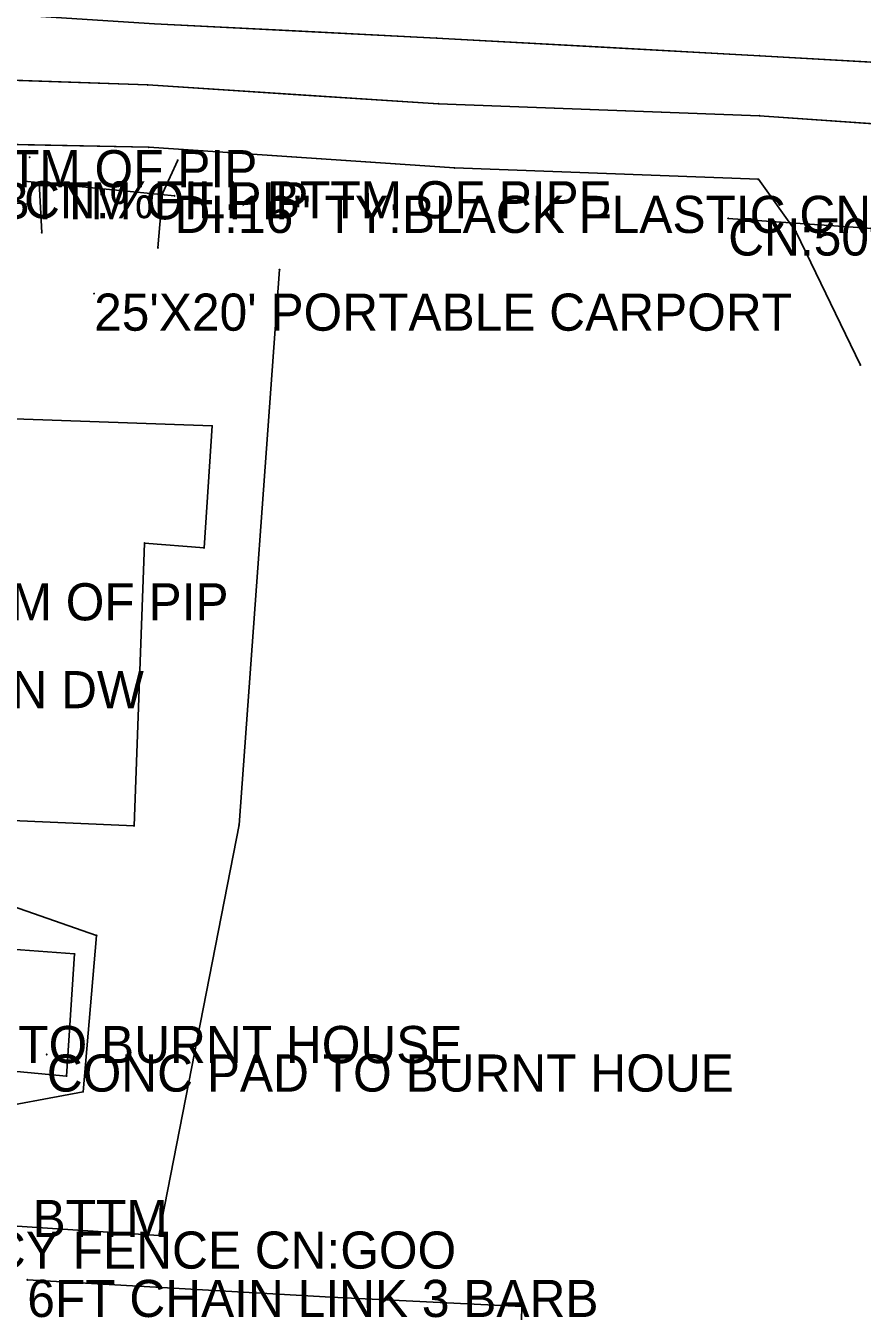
# Model space of a CAD drawing. Extents: x -99999 to 591807, y -99999 to 347168.
# Drawn here: x 591361.2 to 591473.9, y 320729.1 to 320901.3 of the extents above; entities that cross this region are included whole.
import ezdxf

# ---------------------------------------------------------------- set-up
doc = ezdxf.new("R2010")
doc.units = 0
for name, color, linetype in [('S_BREAKLINE', 7, 'Continuous'), ('S_BUILDING', 7, 'Continuous'), ('S_DRG_PT_SYM', 7, 'Continuous'), ('S_DRIVEWAY', 7, 'Continuous'), ('S_EDGE_CONCRETE', 7, 'Continuous'), ('S_EDGE_PAVEMENT', 7, 'Continuous'), ('S_FENCE', 7, 'Continuous'), ('S_FENCE_ANNOT', 7, 'Continuous'), ('S_GRD_PT_SYM', 7, 'Continuous'), ('S_MSC_PT_SYM', 7, 'Continuous'), ('S_PAVEMENT_CROWN', 7, 'Continuous'), ('S_RDW_PT_SYM', 7, 'Continuous'), ('S_SIDE_DRAIN', 7, 'Continuous'), ('S_SIDE_DRAIN_ANNOT', 7, 'Continuous'), ('S_STR_PT_SYM', 7, 'Continuous'), ('S_SURVEY_TEXT_ANNOT', 7, 'Continuous')]:
    doc.layers.add(name, color=color, linetype=linetype)

msp = doc.modelspace()

# ---------------------------------------------------------------- linework, layer by layer
at = {"layer": 'S_BREAKLINE'}
for points in [[(591361.49, 320877.24), (591350.01, 320878.29), (591326.28, 320877.32), (591318.81, 320876.95), (591290.63, 320877.71), (591286.68, 320878.52), (591286.81, 320882.84)], [(591395.38, 320868.43), (591389.93, 320793.68), (591379.15, 320738.4), (591327.32, 320741.83), (591332.52, 320754.18), (591354.95, 320755.15), (591368.94, 320757.76), (591370.74, 320778.81), (591347.04, 320787.06)], [(591361.42, 320732.44), (591402.34, 320730.12), (591428.01, 320728.84), (591427.65, 320713.13), (591427.66, 320700.7), (591427.66, 320685.11), (591407.97, 320685.54), (591405.51, 320685.61), (591408.8, 320716.36)]]:
    msp.add_lwpolyline(points, dxfattribs=at)
at = {"layer": 'S_BUILDING'}
for p, q in [((591359.69, 320848.35), (591386.3, 320847.39)), ((591386.3, 320847.39), (591385.23, 320830.97)), ((591377.22, 320831.63), (591375.81, 320793.55)), ((591385.23, 320830.97), (591377.22, 320831.63)), ((591375.81, 320793.55), (591344.78, 320794.92))]:
    msp.add_line(p, q, dxfattribs=at)
at = {"layer": 'S_DRG_PT_SYM'}
for points in [[(591381.25, 320878.37), (591381.25, 320878.42), (591381.25, 320878.37), (591381.2, 320878.37), (591381.25, 320878.37), (591381.25, 320878.32), (591381.25, 320878.37), (591381.3, 320878.37)], [(591455.79, 320875.33), (591455.79, 320875.38), (591455.79, 320875.33), (591455.74, 320875.33), (591455.79, 320875.33), (591455.79, 320875.28), (591455.79, 320875.33), (591455.84, 320875.33)]]:
    msp.add_lwpolyline(points, dxfattribs=at)
at = {"layer": 'S_DRIVEWAY'}
for points in [[(591381.68, 320883.15), (591379.64, 320878.66), (591379.01, 320871.37)], [(591381.68, 320883.15), (591379.64, 320878.66), (591379.01, 320871.37)], [(591363.01, 320880.17), (591363.37, 320873.4)], [(591363.01, 320880.17), (591363.37, 320873.4)]]:
    msp.add_lwpolyline(points, dxfattribs=at)
at = {"layer": 'S_EDGE_CONCRETE'}
msp.add_lwpolyline([(591359.29, 320776.95), (591367.79, 320776.31), (591366.7, 320759.87), (591356.14, 320760.86), (591359.29, 320776.95)], dxfattribs=at)
msp.add_lwpolyline([(591359.29, 320776.95), (591367.79, 320776.31), (591366.7, 320759.87), (591356.14, 320760.86)], close=True, dxfattribs=at)
at = {"layer": 'S_EDGE_PAVEMENT'}
for points in [[(591274.55, 320914.32), (591277.47, 320910.23), (591281.29, 320907.41), (591283.34, 320907.18), (591287.56, 320906.76), (591333.96, 320904.39), (591378.56, 320901.54), (591416.52, 320899.61), (591460.04, 320897.22), (591499.29, 320895.01), (591538.77, 320892.55), (591582.07, 320890.71)], [(591274.55, 320914.32), (591277.47, 320910.23), (591281.29, 320907.41), (591283.34, 320907.18), (591287.56, 320906.76), (591310.76, 320905.57), (591333.96, 320904.39), (591356.26, 320902.97), (591378.56, 320901.54), (591397.54, 320900.58), (591416.52, 320899.61), (591438.28, 320898.42), (591460.04, 320897.22), (591479.66, 320896.11), (591499.29, 320895.01), (591519.03, 320893.78), (591538.77, 320892.55), (591560.42, 320891.63), (591582.07, 320890.71)], [(591276.2, 320883.42), (591282.1, 320888.13), (591286.06, 320888.16), (591335.9, 320885.77), (591377.78, 320884.91), (591418.93, 320882.13), (591459.85, 320880.59), (591464.91, 320873.58), (591473.58, 320855.58)], [(591276.2, 320883.42), (591282.1, 320888.13), (591286.06, 320888.16), (591310.98, 320886.97), (591335.9, 320885.77), (591356.84, 320885.34), (591377.78, 320884.91), (591398.36, 320883.52), (591418.93, 320882.13), (591439.39, 320881.36), (591459.85, 320880.59), (591464.91, 320873.58), (591473.58, 320855.58)]]:
    msp.add_lwpolyline(points, dxfattribs=at)
at = {"layer": 'S_FENCE'}
for p, q in [((591361.42, 320732.44), (591402.34, 320730.12)), ((591402.34, 320730.12), (591428.01, 320728.84))]:
    msp.add_line(p, q, dxfattribs=at)
for points in [[(591361.42, 320732.44), (591402.34, 320730.12)], [(591402.34, 320730.12), (591428.01, 320728.84)]]:
    msp.add_lwpolyline(points, dxfattribs=at)
at = {"layer": 'S_GRD_PT_SYM'}
for points in [[(591361.49, 320877.24), (591361.49, 320877.19), (591361.49, 320877.24), (591361.54, 320877.23), (591361.49, 320877.24), (591361.5, 320877.29), (591361.49, 320877.24), (591361.44, 320877.24)], [(591395.38, 320868.43), (591395.43, 320868.43), (591395.38, 320868.43), (591395.38, 320868.48), (591395.38, 320868.43), (591395.33, 320868.43), (591395.38, 320868.43), (591395.38, 320868.38)], [(591389.93, 320793.68), (591389.98, 320793.67), (591389.93, 320793.68), (591389.94, 320793.73), (591389.93, 320793.68), (591389.88, 320793.69), (591389.93, 320793.68), (591389.92, 320793.63)], [(591370.74, 320778.81), (591370.72, 320778.76), (591370.74, 320778.81), (591370.79, 320778.79), (591370.74, 320778.81), (591370.75, 320778.86), (591370.74, 320778.81), (591370.69, 320778.82)], [(591368.94, 320757.76), (591368.89, 320757.76), (591368.94, 320757.76), (591368.94, 320757.71), (591368.94, 320757.76), (591368.99, 320757.75), (591368.94, 320757.76), (591368.95, 320757.81)], [(591379.15, 320738.4), (591379.15, 320738.35), (591379.15, 320738.4), (591379.2, 320738.4), (591379.15, 320738.4), (591379.16, 320738.45), (591379.15, 320738.4), (591379.1, 320738.41)], [(591361.42, 320732.44), (591361.42, 320732.49), (591361.42, 320732.44), (591361.37, 320732.44), (591361.42, 320732.44), (591361.41, 320732.39), (591361.42, 320732.44), (591361.47, 320732.44)], [(591402.34, 320730.12), (591402.34, 320730.17), (591402.34, 320730.12), (591402.29, 320730.13), (591402.34, 320730.12), (591402.33, 320730.07), (591402.34, 320730.12), (591402.39, 320730.12)]]:
    msp.add_lwpolyline(points, close=True, dxfattribs=at)
at = {"layer": 'S_MSC_PT_SYM'}
for points in [[(591370.42, 320865.21), (591370.42, 320865.26), (591370.42, 320865.21), (591370.37, 320865.21), (591370.42, 320865.21), (591370.42, 320865.16), (591370.42, 320865.21), (591370.47, 320865.21)], [(591364.05, 320762.78), (591364.05, 320762.83), (591364.05, 320762.78), (591364, 320762.78), (591364.05, 320762.78), (591364.05, 320762.73), (591364.05, 320762.78), (591364.1, 320762.78)], [(591361.42, 320732.44), (591361.42, 320732.49), (591361.42, 320732.44), (591361.37, 320732.44), (591361.42, 320732.44), (591361.42, 320732.39), (591361.42, 320732.44), (591361.47, 320732.44)], [(591402.34, 320730.12), (591402.34, 320730.17), (591402.34, 320730.12), (591402.29, 320730.12), (591402.34, 320730.12), (591402.34, 320730.07), (591402.34, 320730.12), (591402.39, 320730.12)]]:
    msp.add_lwpolyline(points, dxfattribs=at)
at = {"layer": 'S_PAVEMENT_CROWN'}
for points in [[(591273.47, 320897.53), (591287.1, 320896.65), (591334.85, 320894.79), (591377.66, 320893.29), (591416.77, 320890.77), (591460.02, 320889.15), (591498.26, 320886.47), (591538.69, 320883.65), (591580.87, 320882.06)], [(591273.47, 320897.53), (591287.1, 320896.65), (591310.97, 320895.72), (591334.85, 320894.79), (591356.25, 320894.04), (591377.66, 320893.29), (591397.21, 320892.03), (591416.77, 320890.77), (591438.39, 320889.96), (591460.02, 320889.15), (591479.14, 320887.81), (591498.26, 320886.47), (591518.48, 320885.06), (591538.69, 320883.65), (591559.78, 320882.86), (591580.87, 320882.06)]]:
    msp.add_lwpolyline(points, dxfattribs=at)
at = {"layer": 'S_RDW_PT_SYM'}
for points in [[(591416.52, 320899.61), (591416.52, 320899.66), (591416.52, 320899.61), (591416.47, 320899.62), (591416.52, 320899.61), (591416.52, 320899.56), (591416.52, 320899.61), (591416.57, 320899.61)], [(591460.04, 320897.22), (591460.04, 320897.27), (591460.04, 320897.22), (591459.99, 320897.22), (591460.04, 320897.22), (591460.03, 320897.17), (591460.04, 320897.22), (591460.09, 320897.22)], [(591377.66, 320893.29), (591377.66, 320893.34), (591377.66, 320893.29), (591377.61, 320893.29), (591377.66, 320893.29), (591377.65, 320893.24), (591377.66, 320893.29), (591377.71, 320893.29)], [(591416.77, 320890.77), (591416.77, 320890.82), (591416.77, 320890.77), (591416.72, 320890.78), (591416.77, 320890.77), (591416.77, 320890.72), (591416.77, 320890.77), (591416.82, 320890.77)], [(591460.02, 320889.15), (591460.02, 320889.2), (591460.02, 320889.15), (591459.97, 320889.15), (591460.02, 320889.15), (591460.01, 320889.1), (591460.02, 320889.15), (591460.07, 320889.14)], [(591361.74, 320883.56), (591361.74, 320883.61), (591361.74, 320883.56), (591361.69, 320883.56), (591361.74, 320883.56), (591361.74, 320883.51), (591361.74, 320883.56), (591361.79, 320883.56)], [(591377.78, 320884.91), (591377.78, 320884.96), (591377.78, 320884.91), (591377.73, 320884.92), (591377.78, 320884.91), (591377.78, 320884.86), (591377.78, 320884.91), (591377.83, 320884.91)], [(591381.68, 320883.15), (591381.72, 320883.13), (591381.68, 320883.15), (591381.7, 320883.19), (591381.68, 320883.15), (591381.63, 320883.17), (591381.68, 320883.15), (591381.66, 320883.1)], [(591418.93, 320882.13), (591418.94, 320882.18), (591418.93, 320882.13), (591418.88, 320882.13), (591418.93, 320882.13), (591418.93, 320882.08), (591418.93, 320882.13), (591418.98, 320882.13)], [(591363.01, 320880.17), (591363.06, 320880.18), (591363.01, 320880.17), (591363.01, 320880.22), (591363.01, 320880.17), (591362.96, 320880.17), (591363.01, 320880.17), (591363.02, 320880.12)], [(591459.85, 320880.59), (591459.89, 320880.62), (591459.85, 320880.59), (591459.82, 320880.63), (591459.85, 320880.59), (591459.81, 320880.56), (591459.85, 320880.59), (591459.88, 320880.55)], [(591379.64, 320878.66), (591379.69, 320878.66), (591379.64, 320878.66), (591379.64, 320878.71), (591379.64, 320878.66), (591379.59, 320878.67), (591379.64, 320878.66), (591379.63, 320878.61)], [(591363.37, 320873.4), (591363.42, 320873.4), (591363.37, 320873.4), (591363.37, 320873.45), (591363.37, 320873.4), (591363.32, 320873.39), (591363.37, 320873.4), (591363.37, 320873.35)], [(591464.91, 320873.58), (591464.96, 320873.6), (591464.91, 320873.58), (591464.89, 320873.62), (591464.91, 320873.58), (591464.87, 320873.55), (591464.91, 320873.58), (591464.93, 320873.53)], [(591379.01, 320871.37), (591379.06, 320871.37), (591379.01, 320871.37), (591379.01, 320871.42), (591379.01, 320871.37), (591378.96, 320871.38), (591379.01, 320871.37), (591379.01, 320871.32)], [(591473.58, 320855.58), (591473.62, 320855.6), (591473.58, 320855.58), (591473.56, 320855.63), (591473.58, 320855.58), (591473.53, 320855.56), (591473.58, 320855.58), (591473.6, 320855.54)], [(591367.79, 320776.31), (591367.79, 320776.36), (591367.79, 320776.31), (591367.74, 320776.31), (591367.79, 320776.31), (591367.79, 320776.26), (591367.79, 320776.31), (591367.84, 320776.31)], [(591367.79, 320776.31), (591367.84, 320776.31), (591367.79, 320776.31), (591367.79, 320776.36), (591367.79, 320776.31), (591367.74, 320776.32), (591367.79, 320776.31), (591367.79, 320776.26)], [(591366.7, 320759.87), (591366.7, 320759.92), (591366.7, 320759.87), (591366.65, 320759.87), (591366.7, 320759.87), (591366.7, 320759.82), (591366.7, 320759.87), (591366.75, 320759.87)], [(591366.7, 320759.87), (591366.69, 320759.82), (591366.7, 320759.87), (591366.75, 320759.87), (591366.7, 320759.87), (591366.7, 320759.92), (591366.7, 320759.87), (591366.65, 320759.88)]]:
    msp.add_lwpolyline(points, close=True, dxfattribs=at)
at = {"layer": 'S_SIDE_DRAIN'}
for p, q in [((591381.25, 320878.37), (591360.98, 320880.34)), ((591495.37, 320872.54), (591455.79, 320875.33))]:
    msp.add_line(p, q, dxfattribs=at)
at = {"layer": 'S_STR_PT_SYM'}
for points in [[(591386.3, 320847.39), (591386.3, 320847.44), (591386.3, 320847.39), (591386.25, 320847.39), (591386.3, 320847.39), (591386.3, 320847.34), (591386.3, 320847.39), (591386.35, 320847.39)], [(591377.22, 320831.63), (591377.22, 320831.68), (591377.22, 320831.63), (591377.17, 320831.63), (591377.22, 320831.63), (591377.22, 320831.58), (591377.22, 320831.63), (591377.27, 320831.63)], [(591385.23, 320830.97), (591385.23, 320831.02), (591385.23, 320830.97), (591385.18, 320830.97), (591385.23, 320830.97), (591385.23, 320830.92), (591385.23, 320830.97), (591385.28, 320830.97)], [(591375.81, 320793.55), (591375.81, 320793.6), (591375.81, 320793.55), (591375.76, 320793.55), (591375.81, 320793.55), (591375.81, 320793.5), (591375.81, 320793.55), (591375.86, 320793.55)]]:
    msp.add_lwpolyline(points, dxfattribs=at)

# ---------------------------------------------------------------- texts
at = {"layer": 'S_FENCE_ANNOT'}
for s, p in [('6FT WOODEN PRIVACY FENCE CN:GOO', (591289.89, 320733.95)), ('6FT CHAIN LINK 3 BARB', (591361.42, 320727.44))]:
    msp.add_text(s, height=5, dxfattribs=at).set_placement(p)
at = {"layer": 'S_SIDE_DRAIN_ANNOT'}
for s, p in [('DI:18" TY:CMP CN:0% BTTM OF PIP', (591280.06, 320879.52)), ('DI:15" TY:BPP CN:0% BTTM OF PIP', (591288.42, 320875.2)), ('CN:%FILL BTTM OF PIPE', (591360.98, 320875.34)), ('DI:16" TY:BLACK PLASTIC CN:0% B', (591381.25, 320873.37)), ('CN:50% BTTM OF PIPE', (591455.79, 320870.33)), ('DI:16" TY:CMP CN:0% BTTM OF PIP', (591276.18, 320821.22)), ('DI:16" DI:18" TY:CMP CN:0% BTTM', (591271.55, 320738.21))]:
    msp.add_text(s, height=5, dxfattribs=at).set_placement(p)
at = {"layer": 'S_SURVEY_TEXT_ANNOT'}
for s, p in [("25'X20' PORTABLE CARPORT", (591370.42, 320860.21)), (' ASPH APRON TOABANDON DW', (591274.21, 320809.39)), ('CONC PAD TO BURNT HOUSE', (591323.06, 320761.62)), ('CONC PAD TO BURNT HOUE', (591364.05, 320757.78))]:
    msp.add_text(s, height=5, dxfattribs=at).set_placement(p)

doc.saveas('drawing.dxf')
